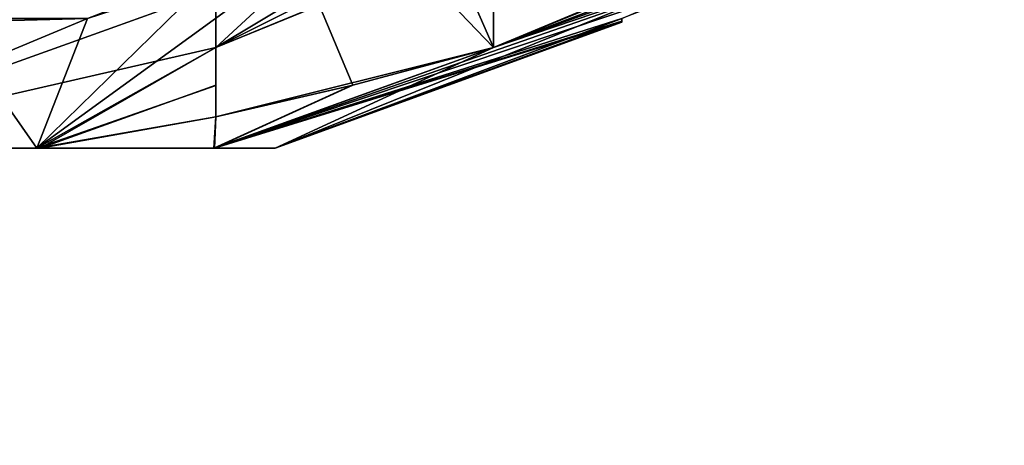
# Model space of a CAD drawing. Header units: millimetres. Extents: x -682 to 137, y -14 to 967.
# Tile 549 of 656: x 0.638 to 1.482, y 951.545 to 951.91. Entities that reach past the tile are written whole.
import ezdxf

# ---------------------------------------------------------------- set-up
doc = ezdxf.new("R2010")
doc.units = ezdxf.units.MM
doc.header["$LTSCALE"] = 65.185185
for name, color, linetype in [('1212', 7, 'CONTINUOUS'), ('1249', 7, 'CONTINUOUS'), ('1549', 7, 'CONTINUOUS'), ('1550', 7, 'CONTINUOUS'), ('1551', 7, 'CONTINUOUS'), ('1552', 7, 'CONTINUOUS'), ('3316', 7, 'CONTINUOUS'), ('3317', 7, 'CONTINUOUS'), ('3318', 7, 'CONTINUOUS'), ('3319', 7, 'CONTINUOUS'), ('3619', 7, 'CONTINUOUS'), ('3738', 7, 'CONTINUOUS'), ('3749', 7, 'CONTINUOUS'), ('4', 7, 'CONTINUOUS'), ('5', 7, 'CONTINUOUS'), ('6', 7, 'CONTINUOUS')]:
    doc.layers.add(name, color=color, linetype=linetype)

msp = doc.modelspace()

# ---------------------------------------------------------------- linework, layer by layer
at = {"layer": '1212', "color": 7, "linetype": 'CONTINUOUS', "true_color": 0x999999}
for points in [[(1.154, 951.9089, -0.06872), (1.154, 951.91112, -0.13741), (1.154, 951.9089, 0.06872), (1.154, 951.9089, -0.06872)], [(1.154, 951.91112, -0.13741), (1.154, 951.91112, 0.13741), (1.154, 951.9089, 0.06872), (1.154, 951.91112, -0.13741)], [(1.154, 951.90816), (1.154, 951.9089, -0.06872), (1.154, 951.9089, 0.06872), (1.154, 951.90816)]]:
    msp.add_3dface(points, dxfattribs=at)
at = {"layer": '1249', "color": 7, "linetype": 'CONTINUOUS', "true_color": 0x999999}
msp.add_3dface([(0.458, 951.91109, 1.06799), (0.577, 951.90812, 0.99929), (0.696, 951.91109, 0.93058), (0.458, 951.91109, 1.06799)], dxfattribs=at)
at = {"layer": '1549', "color": 7, "linetype": 'CONTINUOUS', "true_color": 0x999999}
msp.add_3dface([(1.044, 951.88642, 0.32788), (1.16115, 951.9346, 0.39552), (1.044, 952.19282, 0.32788), (1.044, 951.88642, 0.32788)], dxfattribs=at)
at = {"layer": '1550', "color": 7, "linetype": 'CONTINUOUS', "true_color": 0x999999}
for points in [[(1.044, 951.88642, 0.32788), (1.044, 952.19282, 0.32788), (0.92345, 952.16089, 0.39748), (1.044, 951.88642, 0.32788)], [(1.044, 951.88642, 0.32788), (0.92345, 952.16089, 0.39748), (0.806, 952.13408, 0.46529), (1.044, 951.88642, 0.32788)], [(0.806, 951.82687, 0.46529), (1.044, 951.88642, 0.32788), (0.806, 952.13408, 0.46529), (0.806, 951.82687, 0.46529)], [(0.806, 951.82687, 0.46529), (0.92219, 951.85374, 0.39821), (1.044, 951.88642, 0.32788), (0.806, 951.82687, 0.46529)]]:
    msp.add_3dface(points, dxfattribs=at)
at = {"layer": '1551', "color": 7, "linetype": 'CONTINUOUS', "true_color": 0x999999}
for points in [[(0.806, 951.88641, 0.74011), (0.806, 952.16089, 0.60091), (0.806, 952.19281, 0.74011), (0.806, 951.88641, 0.74011)], [(0.806, 951.88641, 0.74011), (0.806, 952.13408, 0.46529), (0.806, 952.16089, 0.60091), (0.806, 951.88641, 0.74011)], [(0.806, 951.88641, 0.74011), (0.806, 951.85373, 0.59942), (0.806, 952.13408, 0.46529), (0.806, 951.88641, 0.74011)], [(0.806, 951.85373, 0.59942), (0.806, 951.82687, 0.46529), (0.806, 952.13408, 0.46529), (0.806, 951.85373, 0.59942)]]:
    msp.add_3dface(points, dxfattribs=at)
at = {"layer": '1552', "color": 7, "linetype": 'CONTINUOUS', "true_color": 0x999999}
msp.add_3dface([(0.92315, 951.9346, 0.80775), (0.806, 951.88641, 0.74011), (0.806, 952.19281, 0.74011), (0.92315, 951.9346, 0.80775)], dxfattribs=at)
at = {"layer": '3316', "color": 7, "linetype": 'CONTINUOUS', "true_color": 0x999999}
for points in [[(0.806, 951.88641, -0.74011), (0.806, 952.19281, -0.74011), (0.806, 952.16089, -0.60092), (0.806, 951.88641, -0.74011)], [(0.806, 952.13408, -0.46529), (0.806, 951.88641, -0.74011), (0.806, 952.16089, -0.60092), (0.806, 952.13408, -0.46529)], [(0.806, 951.82687, -0.46529), (0.806, 951.88641, -0.74011), (0.806, 952.13408, -0.46529), (0.806, 951.82687, -0.46529)], [(0.806, 951.82687, -0.46529), (0.806, 951.85404, -0.60092), (0.806, 951.88641, -0.74011), (0.806, 951.82687, -0.46529)]]:
    msp.add_3dface(points, dxfattribs=at)
at = {"layer": '3317', "color": 7, "linetype": 'CONTINUOUS', "true_color": 0x999999}
msp.add_3dface([(0.806, 951.88641, -0.74011), (0.92503, 951.93537, -0.80883), (0.806, 952.19281, -0.74011), (0.806, 951.88641, -0.74011)], dxfattribs=at)
at = {"layer": '3318', "color": 7, "linetype": 'CONTINUOUS', "true_color": 0x999999}
for points in [[(1.044, 951.88642, -0.32788), (0.92346, 952.16089, -0.39747), (1.044, 952.19282, -0.32788), (1.044, 951.88642, -0.32788)], [(1.044, 951.88642, -0.32788), (0.806, 952.13408, -0.46529), (0.92346, 952.16089, -0.39747), (1.044, 951.88642, -0.32788)], [(1.044, 951.88642, -0.32788), (0.92344, 951.85404, -0.39749), (0.806, 952.13408, -0.46529), (1.044, 951.88642, -0.32788)], [(0.92344, 951.85404, -0.39749), (0.806, 951.82687, -0.46529), (0.806, 952.13408, -0.46529), (0.92344, 951.85404, -0.39749)]]:
    msp.add_3dface(points, dxfattribs=at)
at = {"layer": '3319', "color": 7, "linetype": 'CONTINUOUS', "true_color": 0x999999}
msp.add_3dface([(1.16303, 951.93538, -0.3966), (1.044, 951.88642, -0.32788), (1.044, 952.19282, -0.32788), (1.16303, 951.93538, -0.3966)], dxfattribs=at)
at = {"layer": '3619', "color": 7, "linetype": 'CONTINUOUS', "true_color": 0x999999}
msp.add_3dface([(0.696, 951.91109, -0.93058), (0.577, 951.90813, -0.99929), (0.458, 951.91109, -1.06799), (0.696, 951.91109, -0.93058)], dxfattribs=at)
at = {"layer": '3738', "color": 7, "linetype": 'CONTINUOUS', "true_color": 0x96918c}
for points in [[(0, 953.8, -11), (0, 867.5, -11), (3.39903, 867.5, -10.46115), (0, 953.8, -11)], [(0, 953.8, -11), (3.39903, 867.5, -10.46115), (3.39875, 953.8, -10.46176), (0, 953.8, -11)], [(0, 867.5, 11), (0, 953.8, 11), (3.39875, 953.8, 10.46176), (0, 867.5, 11)], [(3.39903, 867.5, 10.46115), (0, 867.5, 11), (3.39875, 953.8, 10.46176), (3.39903, 867.5, 10.46115)]]:
    msp.add_3dface(points, dxfattribs=at)
at = {"layer": '3749', "color": 7, "linetype": 'CONTINUOUS', "true_color": 0x96918c}
for points in [[(0, 965.50436, 14.12291), (0, 865.50436, 14.9956), (3.88113, 865.50436, 14.48464), (0, 965.50436, 14.12291)], [(0, 865.50436, -14.9956), (0, 965.50436, -14.12291), (3.65528, 965.50436, -13.64169), (0, 865.50436, -14.9956)], [(3.88113, 865.50436, -14.48464), (0, 865.50436, -14.9956), (3.65528, 965.50436, -13.64169), (3.88113, 865.50436, -14.48464)], [(0, 965.50436, 14.12291), (3.88113, 865.50436, 14.48464), (3.65528, 965.50436, 13.64169), (0, 965.50436, 14.12291)]]:
    msp.add_3dface(points, dxfattribs=at)
at = {"layer": '4', "color": 7, "linetype": 'CONTINUOUS', "true_color": 0x999999}
for points in [[(1.62121, 952.09559, -0.39646), (1.392, 952.00456, -0.27482), (1.044, 951.88642, -0.32788), (1.62121, 952.09559, -0.39646)], [(1.502, 952.06045, -0.46529), (1.62121, 952.09559, -0.39646), (1.044, 951.88642, -0.32788), (1.502, 952.06045, -0.46529)], [(0.92503, 951.93537, -0.80883), (0.806, 951.88641, -0.74011), (1.27321, 952.0772, -0.99916), (0.92503, 951.93537, -0.80883)], [(1.27321, 952.0772, -0.99916), (0.806, 951.88641, -0.74011), (1.154, 952.06043, -1.06799), (1.27321, 952.0772, -0.99916)], [(0.806, 951.88641, -0.74011), (0.4295, 951.8, -0.74142), (1.154, 952.06043, -1.06799), (0.806, 951.88641, -0.74011)], [(1.154, 952.06043, -1.06799), (0.4295, 951.8, -0.74142), (0.696, 951.91109, -0.93058), (1.154, 952.06043, -1.06799)], [(1.16303, 951.93538, -0.3966), (1.502, 952.06045, -0.46529), (1.044, 951.88642, -0.32788), (1.16303, 951.93538, -0.3966)], [(1.392, 952.00456, -0.27482), (1.27309, 951.95753, -0.20617), (0.8049, 951.8, -0.29356), (1.392, 952.00456, -0.27482)], [(1.392, 952.00456, -0.27482), (0.8049, 951.8, -0.29356), (1.044, 951.88642, -0.32788), (1.392, 952.00456, -0.27482)], [(1.27309, 951.95753, -0.20617), (1.154, 951.91112, -0.13741), (0.8049, 951.8, -0.29356), (1.27309, 951.95753, -0.20617)], [(0.696, 951.91109, -0.93058), (0.4295, 951.8, -0.74142), (0.577, 951.90813, -0.99929), (0.696, 951.91109, -0.93058)], [(1.154, 951.91112, -0.13741), (1.154, 951.9089, -0.06872), (0.8049, 951.8, -0.29356), (1.154, 951.91112, -0.13741)], [(1.154, 951.9089, -0.06872), (1.154, 951.90816), (0.8049, 951.8, -0.29356), (1.154, 951.9089, -0.06872)], [(1.154, 951.90816), (0.85684, 951.8), (0.8049, 951.8, -0.29356), (1.154, 951.90816)], [(0.65564, 951.8, -0.5515), (0.4295, 951.8, -0.74142), (0.806, 951.88641, -0.74011), (0.65564, 951.8, -0.5515)], [(0.806, 951.85404, -0.60092), (0.65564, 951.8, -0.5515), (0.806, 951.88641, -0.74011), (0.806, 951.85404, -0.60092)], [(1.044, 951.88642, -0.32788), (0.8049, 951.8, -0.29356), (0.92344, 951.85404, -0.39749), (1.044, 951.88642, -0.32788)], [(0.806, 951.82687, -0.46529), (0.65564, 951.8, -0.5515), (0.806, 951.85404, -0.60092), (0.806, 951.82687, -0.46529)], [(0.92344, 951.85404, -0.39749), (0.8049, 951.8, -0.29356), (0.806, 951.82687, -0.46529), (0.92344, 951.85404, -0.39749)], [(0.8049, 951.8, -0.29356), (0.65564, 951.8, -0.5515), (0.806, 951.82687, -0.46529), (0.8049, 951.8, -0.29356)]]:
    msp.add_3dface(points, dxfattribs=at)
at = {"layer": '5', "color": 7, "linetype": 'CONTINUOUS', "true_color": 0x999999}
for points in [[(0.4236, 951.8, 0.74481), (0.4295, 951.8, -0.74142), (0.65268, 951.8, 0.55496), (0.4236, 951.8, 0.74481)], [(0.4295, 951.8, -0.74142), (0.65564, 951.8, -0.5515), (0.65268, 951.8, 0.55496), (0.4295, 951.8, -0.74142)], [(0.65268, 951.8, 0.55496), (0.65564, 951.8, -0.5515), (0.80437, 951.8, 0.2949), (0.65268, 951.8, 0.55496)], [(0.65564, 951.8, -0.5515), (0.8049, 951.8, -0.29356), (0.80437, 951.8, 0.2949), (0.65564, 951.8, -0.5515)], [(0.8049, 951.8, -0.29356), (0.85684, 951.8), (0.80437, 951.8, 0.2949), (0.8049, 951.8, -0.29356)]]:
    msp.add_3dface(points, dxfattribs=at)
at = {"layer": '6', "color": 7, "linetype": 'CONTINUOUS', "true_color": 0x999999}
for points in [[(1.154, 952.09498, 1.20339), (0.934, 952.00453, 1.06799), (0.806, 951.88641, 0.74011), (1.154, 952.09498, 1.20339)], [(1.154, 952.06043, 1.06799), (1.154, 952.09498, 1.20339), (0.806, 951.88641, 0.74011), (1.154, 952.06043, 1.06799)], [(1.16115, 951.9346, 0.39552), (1.044, 951.88642, 0.32788), (1.502, 952.0772, 0.60279), (1.16115, 951.9346, 0.39552)], [(1.502, 952.0772, 0.60279), (1.044, 951.88642, 0.32788), (1.502, 952.06045, 0.46529), (1.502, 952.0772, 0.60279)], [(0.92315, 951.9346, 0.80775), (1.154, 952.06043, 1.06799), (0.806, 951.88641, 0.74011), (0.92315, 951.9346, 0.80775)], [(0.85684, 951.8), (1.154, 951.91112, 0.13741), (1.502, 952.06045, 0.46529), (0.85684, 951.8)], [(1.044, 951.88642, 0.32788), (0.85684, 951.8), (1.502, 952.06045, 0.46529), (1.044, 951.88642, 0.32788)], [(0.81235, 951.95643, 0.99776), (0.65268, 951.8, 0.55496), (0.934, 952.00453, 1.06799), (0.81235, 951.95643, 0.99776)], [(0.934, 952.00453, 1.06799), (0.65268, 951.8, 0.55496), (0.806, 951.88641, 0.74011), (0.934, 952.00453, 1.06799)], [(0.696, 951.91109, 0.93058), (0.65268, 951.8, 0.55496), (0.81235, 951.95643, 0.99776), (0.696, 951.91109, 0.93058)], [(0.4236, 951.8, 0.74481), (0.65268, 951.8, 0.55496), (0.577, 951.90812, 0.99929), (0.4236, 951.8, 0.74481)], [(0.577, 951.90812, 0.99929), (0.65268, 951.8, 0.55496), (0.696, 951.91109, 0.93058), (0.577, 951.90812, 0.99929)], [(1.154, 951.91112, 0.13741), (0.85684, 951.8), (1.154, 951.9089, 0.06872), (1.154, 951.91112, 0.13741)], [(0.85684, 951.8), (1.154, 951.90816), (1.154, 951.9089, 0.06872), (0.85684, 951.8)], [(0.806, 951.88641, 0.74011), (0.65268, 951.8, 0.55496), (0.806, 951.85373, 0.59942), (0.806, 951.88641, 0.74011)], [(0.80437, 951.8, 0.2949), (0.85684, 951.8), (1.044, 951.88642, 0.32788), (0.80437, 951.8, 0.2949)], [(0.92219, 951.85374, 0.39821), (0.80437, 951.8, 0.2949), (1.044, 951.88642, 0.32788), (0.92219, 951.85374, 0.39821)], [(0.806, 951.85373, 0.59942), (0.65268, 951.8, 0.55496), (0.806, 951.82687, 0.46529), (0.806, 951.85373, 0.59942)], [(0.806, 951.82687, 0.46529), (0.80437, 951.8, 0.2949), (0.92219, 951.85374, 0.39821), (0.806, 951.82687, 0.46529)], [(0.65268, 951.8, 0.55496), (0.80437, 951.8, 0.2949), (0.806, 951.82687, 0.46529), (0.65268, 951.8, 0.55496)]]:
    msp.add_3dface(points, dxfattribs=at)

doc.saveas('drawing.dxf')
